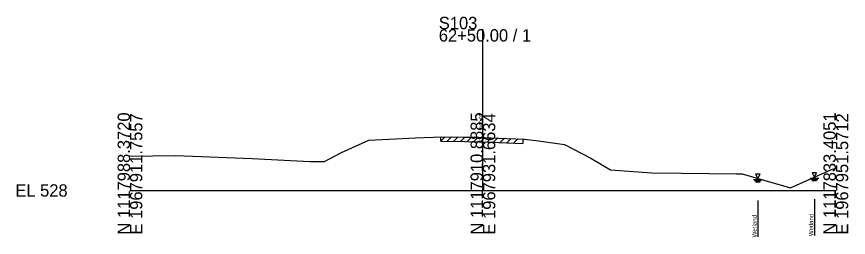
# Model space of a CAD drawing. Extents: x -26 to 163, y -10 to 45020.
# Drawn here: x -25.7 to 162.8, y 21489.4 to 21539.4 of the extents above; entities that cross this region are included whole.
import ezdxf

# ---------------------------------------------------------------- set-up
doc = ezdxf.new("R2010")
doc.units = 0
for name, color, linetype in [('RD_GPK_XS_Cell', 7, 'Continuous'), ('RD_XS_ExGround', 7, 'Continuous'), ('RD_XS_ExPaveRet', 7, 'Continuous'), ('RD_XS_EXWetland', 7, 'Continuous'), ('RD_XS_TX_Elev_EX', 7, 'Continuous')]:
    doc.layers.add(name, color=color, linetype=linetype)

msp = doc.modelspace()

# ---------------------------------------------------------------- linework, layer by layer
at = {"layer": 'RD_GPK_XS_Cell'}
for p, q in [((80, 21500), (80, 21536.55)), ((0, 21500), (80, 21500)), ((80, 21500), (160, 21500))]:
    msp.add_line(p, q, dxfattribs=at)
at = {"layer": 'RD_XS_ExGround'}
for p, q in [((54.12, 21511.43), (64.71, 21511.91)), ((64.71, 21511.91), (70.71, 21512.18)), ((70.71, 21512.18), (75.83, 21512.1)), ((75.83, 21512.1), (79.06, 21512.04)), ((79.06, 21512.04), (80, 21512.01)), ((80, 21512.01), (85.44, 21511.81)), ((85.44, 21511.81), (89.39, 21511.64)), ((89.39, 21511.64), (92.63, 21511.25)), ((47.95, 21508.58), (54.12, 21511.43)), ((92.63, 21511.25), (98.51, 21510.43)), ((98.51, 21510.43), (104.47, 21507.3)), ((0, 21507.79), (10.35, 21507.91)), ((10.35, 21507.91), (27.7, 21507.26)), ((44.11, 21506.55), (47.95, 21508.58)), ((27.7, 21507.26), (40.79, 21506.57)), ((40.79, 21506.57), (44.11, 21506.55)), ((104.47, 21507.3), (108.91, 21504.71)), ((108.91, 21504.71), (118.26, 21503.99)), ((149.73, 21500.58), (158.98, 21504.73)), ((158.98, 21504.73), (160, 21505.09)), ((118.26, 21503.99), (124.93, 21503.94)), ((124.93, 21503.94), (137.45, 21503.8)), ((137.45, 21503.8), (138.75, 21503.76)), ((138.75, 21503.76), (143.66, 21502.34)), ((143.66, 21502.34), (149.73, 21500.58))]:
    msp.add_line(p, q, dxfattribs=at)
at = {"layer": 'RD_XS_ExPaveRet'}
for p, q in [((70.43, 21511.17), (71.43, 21512.17)), ((70.43, 21511.17), (70.43, 21512.17)), ((71.93, 21511.16), (72.91, 21512.15)), ((73.43, 21511.14), (74.41, 21512.12)), ((74.93, 21511.11), (75.91, 21512.1)), ((76.43, 21511.09), (77.41, 21512.07)), ((77.93, 21511.06), (78.91, 21512.04)), ((79.43, 21511.03), (80.4, 21511.99)), ((80.93, 21510.97), (81.9, 21511.94)), ((82.43, 21510.92), (83.4, 21511.89)), ((83.93, 21510.87), (84.9, 21511.83)), ((85.43, 21510.81), (86.39, 21511.77)), ((86.93, 21510.75), (87.89, 21511.71)), ((89.07, 21511.66), (89.07, 21510.66)), ((70.43, 21511.17), (70.71, 21511.18)), ((70.71, 21511.18), (75.83, 21511.1)), ((75.83, 21511.1), (79.06, 21511.04)), ((79.06, 21511.04), (80, 21511.01)), ((80, 21511.01), (85.44, 21510.81)), ((85.44, 21510.81), (89.07, 21510.66))]:
    msp.add_line(p, q, dxfattribs=at)
at = {"layer": 'RD_XS_EXWetland'}
for p, q in [((141.32, 21502.47), (143.32, 21502.47)), ((141.57, 21502.22), (143.07, 21502.22)), ((141.82, 21503.72), (142.32, 21502.72)), ((142.82, 21503.72), (141.82, 21503.72)), ((142.32, 21502.72), (142.82, 21503.72)), ((154.15, 21502.76), (156.15, 21502.76)), ((154.4, 21502.51), (155.9, 21502.51)), ((154.65, 21504.01), (155.15, 21503.01)), ((155.65, 21504.01), (154.65, 21504.01)), ((154.65, 21502.26), (155.65, 21502.26)), ((155.15, 21503.01), (155.65, 21504.01)), ((141.82, 21501.97), (142.82, 21501.97)), ((142.32, 21497.72), (142.32, 21489.47)), ((155.15, 21498.01), (155.15, 21489.76))]:
    msp.add_line(p, q, dxfattribs=at)

# ---------------------------------------------------------------- texts
at = {"layer": 'RD_GPK_XS_Cell'}
for s, p in [('S103', (70, 21536.55)), ('62+50.00 / 1', (70, 21533.75)), ('EL 528', (-26, 21498.6))]:
    msp.add_text(s, height=2.8, dxfattribs=at).set_placement(p)
for s, p in [('N 1117988.3720', (0, 21490)), ('E 1967911.7557', (2.8, 21490)), ('N 1117910.8885', (80, 21490)), ('E 1967931.6634', (82.8, 21490)), ('N 1117833.4051', (160, 21490)), ('E 1967951.5712', (162.8, 21490))]:
    msp.add_text(s, height=2.8, rotation=90, dxfattribs=at).set_placement(p)
at = {"layer": 'RD_XS_EXWetland'}
for p in [(142.07, 21489.37), (154.9, 21489.65)]:
    msp.add_text('Wetland ', height=1, rotation=90, dxfattribs=at).set_placement(p)
at = {"layer": 'RD_XS_TX_Elev_EX'}
msp.add_text('540.01', height=0.8, rotation=90, dxfattribs=at).set_placement((79.9, 21514.01))

doc.saveas('drawing.dxf')
